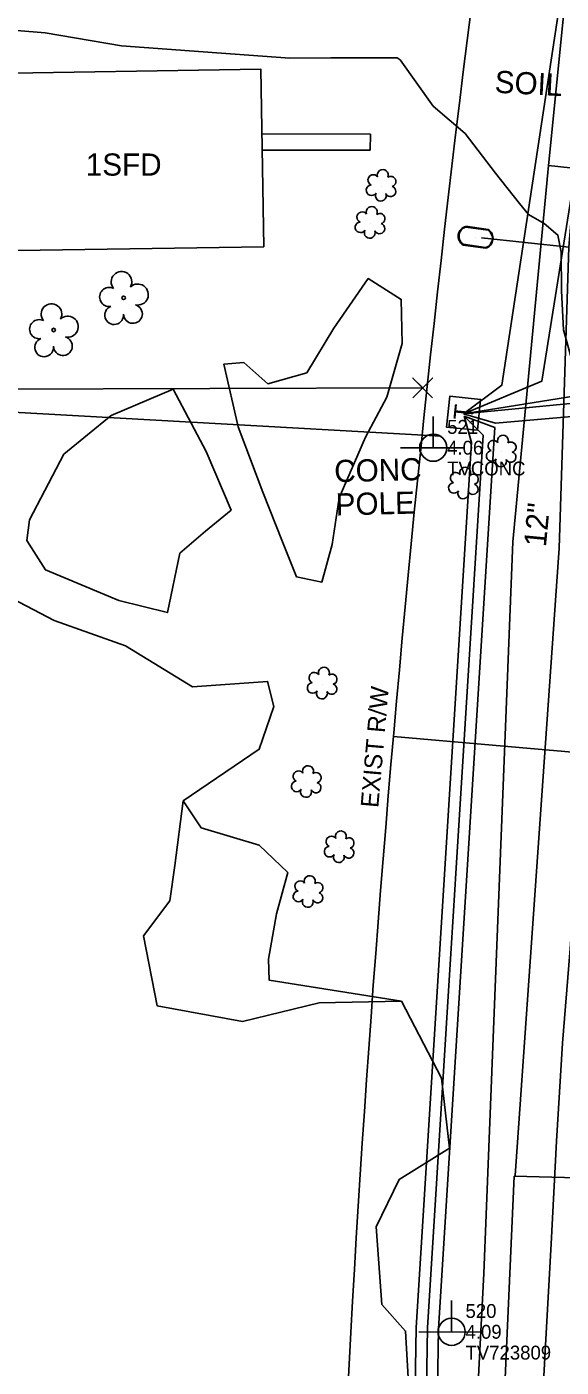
# Model space of a CAD drawing. Extents: x 3040896 to 3051146, y 687568 to 732976.
# Drawn here: x 3049729.2 to 3049825.6, y 689870.9 to 690112.4 of the extents above; entities that cross this region are included whole.
import ezdxf

# ---------------------------------------------------------------- set-up
doc = ezdxf.new("R2010")
doc.units = 0
for name, color, linetype in [('Exist Building', 7, 'Continuous'), ('Exist Building Text', 7, 'Continuous'), ('Exist Other Culture Area Outline', 7, 'Continuous'), ('Exist Property Corner CELL', 7, 'Continuous'), ('Exist Property Line', 7, 'Continuous'), ('Exist Right of Way Line', 7, 'Continuous'), ('Exist Right of Way Line Text', 7, 'Continuous'), ('Exist Right of Way Width CELL', 7, 'Continuous'), ('Exist Roads EOP', 7, 'Continuous'), ('Exist Roads Soil', 7, 'Continuous'), ('Exist Roads Soil Text', 7, 'Continuous'), ('Exist Utilities Power Joint Use Telephone CELL', 7, 'Continuous'), ('Exist Utilities Power Joint Use Telephone Cogo Comment', 7, 'Continuous'), ('Exist Utilities Power Joint Use Telephone Cogo Elevation', 7, 'Continuous'), ('Exist Utilities Power Joint Use Telephone Cogo Number', 7, 'Continuous'), ('Exist Utilities Power Joint Use Telephone Text', 7, 'Continuous'), ('Exist Utilities Telephone Pedestal CELL', 7, 'Continuous'), ('Exist Utilities Telephone UG Cable', 7, 'Continuous'), ('Exist Utilities TV UG Cable', 7, 'Continuous'), ('Exist Utilities Water Meter CELL', 7, 'Continuous'), ('Exist Utilities Water UG Line', 7, 'Continuous'), ('Exist Utilities Water UG Line SUE', 7, 'Continuous'), ('Exist Utilities Water UG Line SUE Text', 7, 'Continuous'), ('Exist Vegetation Hedge Row', 7, 'Continuous'), ('Exist Vegetation Shrub CELL', 7, 'Continuous'), ('Exist Vegetation Tree CELL', 7, 'Continuous'), ('Exist Vegetation Woods Line', 7, 'Continuous')]:
    doc.layers.add(name, color=color, linetype=linetype)

# ---------------------------------------------------------------- blocks, each defined once
blk = doc.blocks.new('EXIST UTILITIES POWER JOINT USE TELEPHONE')
at = {"layer": 'Exist Utilities Power Joint Use Telephone CELL'}
blk.add_line((0, 0), (0, 0), dxfattribs=at)
blk.add_lwpolyline([(-0.1188, 0), (0.108, -0.0008), (0, -0.0004), (0, 0.1125)], dxfattribs=at)
blk.add_circle((0, 0.0001), 0.049, dxfattribs=at)

msp = doc.modelspace()

# ---------------------------------------------------------------- linework, layer by layer
at = {"layer": 'Exist Building'}
msp.add_lwpolyline([(3049771.96, 690072.75), (3049719.53, 690071.93), (3049719.03, 690103.89), (3049771.45, 690104.72)], close=True, dxfattribs=at)
at = {"layer": 'Exist Other Culture Area Outline'}
for points in [[(3049771.64, 690093.07), (3049791.18, 690093.03)], [(3049791.18, 690093.03), (3049791.17, 690090.13)], [(3049771.68, 690090.17), (3049791.17, 690090.13)]]:
    msp.add_lwpolyline(points, dxfattribs=at)
at = {"layer": 'Exist Property Corner CELL'}
msp.add_line((3049800.61, 690047.3), (3049800.61, 690047.3), dxfattribs=at)
msp.add_lwpolyline([(3049798.85, 690045.53), (3049802.37, 690049.08), (3049800.61, 690047.3), (3049798.84, 690049.07), (3049802.38, 690045.54)], dxfattribs=at)
at = {"layer": 'Exist Property Line'}
msp.add_line((3049800.61, 690047.3), (3049578.48, 690046.61), dxfattribs=at)
at = {"layer": 'Exist Right of Way Line'}
msp.add_arc((3053211.67, 689686.05), 3429.35, 171.37561, 177.47386, dxfattribs=at)
at = {"layer": 'Exist Right of Way Width CELL'}
msp.add_line((3049795.34, 689984.5), (3049846.06, 689980.07), dxfattribs=at)
at = {"layer": 'Exist Roads EOP'}
msp.add_lwpolyline([(3049817.87, 689760.88), (3049818.71, 689787.75), (3049819.23, 689805.47), (3049820.32, 689823.65), (3049821.14, 689840.18), (3049821.76, 689856.98), (3049822.8, 689875.91), (3049823.76, 689893.09), (3049824.73, 689911.56), (3049825.82, 689929.25), (3049827.12, 689945.51), (3049828.21, 689959.82), (3049829.64, 689973.82), (3049831.03, 689990.89), (3049832.14, 690002.41), (3049833.57, 690017.09), (3049835.14, 690033.78), (3049836.3, 690046.8), (3049837.91, 690060.77), (3049839.89, 690080.79), (3049841.41, 690094.71), (3049843.34, 690110.09), (3049844.01, 690117.59)], dxfattribs=at)
at = {"layer": 'Exist Roads Soil'}
msp.add_lwpolyline([(3049835.14, 690033.78), (3049832.77, 690041.31), (3049830.5, 690045.4), (3049827.83, 690051.07), (3049826.02, 690057.74), (3049825.64, 690064.8), (3049825.6, 690071.76), (3049825, 690074.84), (3049822.5, 690076.93), (3049819.66, 690078.53), (3049818.09, 690080.51), (3049813.74, 690085.97), (3049808.26, 690093.16), (3049802.51, 690098.07), (3049796.54, 690106.43), (3049795.98, 690106.78), (3049792.69, 690106.81), (3049784.04, 690106.78), (3049776.68, 690106.74), (3049758.59, 690108.03), (3049746.3, 690108.95), (3049732.53, 690111.3), (3049722.97, 690112.07)], dxfattribs=at)
at = {"layer": 'Exist Utilities Telephone Pedestal CELL'}
msp.add_line((3049807.96, 690042.66), (3049807.96, 690042.66), dxfattribs=at)
msp.add_lwpolyline([(3049810.5, 690039.67), (3049811.06, 690045.23), (3049805.49, 690045.8), (3049804.93, 690040.23), (3049810.5, 690039.67)], dxfattribs=at)
at = {"layer": 'Exist Utilities Telephone UG Cable'}
for points in [[(3049807.96, 690042.66), (3049866.08, 690051.97), (3049875.91, 690126.8), (3049889.86, 690222.55), (3049901.28, 690281.37), (3049920.46, 690362.46), (3049941.78, 690432.13), (3049970.63, 690523.76), (3050041.1, 690731.76), (3050122.9, 690978.04), (3050141.1, 690973.41), (3050146.31, 690975.95)], [(3049807.96, 690042.66), (3049822.09, 690048.55), (3049831.18, 690105.41), (3049865.1, 690270.6), (3049906.44, 690438.6), (3049940.53, 690537.69), (3050008.51, 690748.42), (3050002.98, 690756.9)], [(3049807.96, 690042.66), (3049814.88, 690047.78), (3049825.8, 690119.9), (3049838.17, 690200.43), (3049834.32, 690207.14)], [(3049807.96, 690042.66), (3049897.5, 690051.27)], [(3049807.96, 690042.66), (3049813.76, 690040.97), (3049891.76, 690047.73), (3049897.5, 690051.27)], [(3049799.27, 689676.36), (3049795.35, 689680.11), (3049796.52, 689750.94), (3049798.74, 689834.33), (3049799.46, 689878), (3049809.42, 690037.45), (3049808.07, 690042.2)], [(3049799.27, 689676.36), (3049797.36, 689681.07), (3049798.52, 689750.9), (3049800.74, 689834.29), (3049801.45, 689877.92), (3049811.51, 690038.81), (3049808.07, 690042.2)], [(3049799.27, 689676.36), (3049800.52, 689750.85), (3049802.74, 689834.24), (3049803.45, 689877.84), (3049813.6, 690040.18), (3049808.07, 690042.2)]]:
    msp.add_lwpolyline(points, dxfattribs=at)
at = {"layer": 'Exist Utilities TV UG Cable'}
msp.add_lwpolyline([(3049680.65, 690045.49), (3049803.94, 690038.59)], dxfattribs=at)
at = {"layer": 'Exist Utilities Water Meter CELL'}
msp.add_line((3049810.17, 690074.44), (3049810.17, 690074.44), dxfattribs=at)
for points in [[(3049808.37, 690076.28), (3049812.4, 690075.7)], [(3049808.39, 690076.42), (3049812.42, 690075.84)], [(3049811.94, 690072.47), (3049807.88, 690073.05)], [(3049811.96, 690072.61), (3049807.9, 690073.19)]]:
    msp.add_lwpolyline(points, dxfattribs=at)
for centre, radius, start, end in [((3049808.87, 690074.62), 1.86, 105.0479, 237.8493), ((3049808.88, 690074.62), 1.73, 107.1708, 235.6523), ((3049811.44, 690074.26), 1.86, 285.5182, 58.1783), ((3049811.46, 690074.26), 1.73, 286.9971, 56.7427)]:
    msp.add_arc(centre, radius, start, end, dxfattribs=at)
at = {"layer": 'Exist Utilities Water UG Line'}
msp.add_lwpolyline([(3049823.28, 690087.36), (3049830.37, 690158.21), (3049836.71, 690199.43), (3050002.43, 690190.13), (3050124.5, 690190.66)], dxfattribs=at)
at = {"layer": 'Exist Utilities Water UG Line SUE'}
for points in [[(3049817.26, 689905.41), (3049825.23, 690018.43), (3049826.97, 690072.68), (3049828.43, 690090.39)], [(3049811.63, 689887.74), (3049816.89, 690019.58), (3049823.28, 690087.36)], [(3049823.28, 690087.36), (3049842.82, 690085.29), (3049886.62, 690081.47)], [(3049826.97, 690072.68), (3049811.21, 690074.32)], [(3049817.11, 689905.28), (3049814.78, 689852.71), (3049825.46, 689852.94), (3049857.35, 689852.49), (3049880.91, 689852.21)], [(3049817.11, 689905.28), (3049853.33, 689904.33), (3049882.02, 689902.16)], [(3049763.98, 688683.56), (3049764.01, 688692.82), (3049764.93, 688765.77), (3049765.04, 688800.67), (3049768.97, 688869.09), (3049775.01, 688980.05), (3049777.74, 689033.76), (3049778.76, 689104.08), (3049780.89, 689206.11), (3049783.33, 689262.84), (3049786.04, 689305.13), (3049790.05, 689359.35), (3049791, 689437.72), (3049799.1, 689543.5), (3049799.71, 689621.35), (3049805.02, 689720.3), (3049804.55, 689756.69), (3049809.85, 689852.93), (3049811.63, 689887.74)]]:
    msp.add_lwpolyline(points, dxfattribs=at)
at = {"layer": 'Exist Vegetation Hedge Row'}
for points in [[(3049729.75, 690023.55), (3049735.91, 690035.34), (3049744.43, 690042.36), (3049755.61, 690047.09), (3049761.57, 690035.87), (3049766.06, 690025.29), (3049761.44, 690021.49), (3049756.81, 690017.5), (3049754.6, 690006.82), (3049745.85, 690008.99), (3049732.61, 690014.52), (3049729.25, 690019.79), (3049729.75, 690023.55)], [(3049757.41, 689972.88), (3049760.7, 689968.05), (3049771.12, 689964.94), (3049776.32, 689959.99), (3049774.26, 689952.55), (3049772.82, 689944.38), (3049772.92, 689940.61), (3049796.77, 689936.83)]]:
    msp.add_lwpolyline(points, dxfattribs=at)
at = {"layer": 'Exist Vegetation Shrub CELL'}
for p, q in [((3049793.19, 690083.63), (3049793.19, 690083.63)), ((3049791.2, 690076.95), (3049791.2, 690076.95)), ((3049814.85, 690035.76), (3049814.85, 690035.76)), ((3049808.04, 690029.98), (3049808.04, 690029.98)), ((3049782.57, 689993.95), (3049782.57, 689993.95)), ((3049779.7, 689976.2), (3049779.7, 689976.2)), ((3049785.63, 689964.44), (3049785.63, 689964.44)), ((3049780.02, 689956.38), (3049780.02, 689956.38))]:
    msp.add_line(p, q, dxfattribs=at)
for centre, radius, start, end in [((3049791.71, 690084.76), 0.968, 35.8908, 245.4216), ((3049793.42, 690085.67), 0.99, 334.8391, 200.4717), ((3049791.39, 690082.92), 0.955, 95.1099, 327.9534), ((3049794.83, 690082.7), 0.937, 204.9913, 73.4601), ((3049794.86, 690084.5), 0.929, 284.4567, 126.0861), ((3049793.06, 690081.95), 0.984, 151.2797, 21.387), ((3049789.72, 690078.07), 0.968, 35.8908, 245.4216), ((3049791.43, 690078.99), 0.99, 334.8391, 200.4717), ((3049792.87, 690077.81), 0.929, 284.4567, 126.0861), ((3049789.4, 690076.24), 0.955, 95.1099, 327.9534), ((3049792.84, 690076.02), 0.937, 204.9913, 73.4601), ((3049791.07, 690075.26), 0.984, 151.2797, 21.387), ((3049813.37, 690036.88), 0.968, 35.8908, 245.4216), ((3049815.08, 690037.8), 0.99, 334.8391, 200.4717), ((3049816.53, 690036.63), 0.929, 284.4567, 126.0861), ((3049813.05, 690035.05), 0.955, 95.1099, 327.9534), ((3049816.49, 690034.83), 0.937, 204.9913, 73.4601), ((3049808.27, 690032.02), 0.99, 334.8391, 200.4717), ((3049814.73, 690034.07), 0.984, 151.2797, 21.387), ((3049806.24, 690029.28), 0.955, 95.1099, 327.9534), ((3049806.56, 690031.11), 0.968, 35.8908, 245.4216), ((3049809.72, 690030.85), 0.929, 284.4567, 126.0861), ((3049807.91, 690028.3), 0.984, 151.2797, 21.387), ((3049809.68, 690029.05), 0.937, 204.9913, 73.4601), ((3049782.8, 689995.99), 0.99, 334.8391, 200.4717), ((3049780.77, 689993.24), 0.955, 95.1099, 327.9534), ((3049781.09, 689995.07), 0.968, 35.8908, 245.4216), ((3049784.24, 689994.81), 0.929, 284.4567, 126.0861), ((3049782.44, 689992.26), 0.984, 151.2797, 21.387), ((3049784.21, 689993.02), 0.937, 204.9913, 73.4601), ((3049778.22, 689977.33), 0.968, 35.8908, 245.4216), ((3049779.93, 689978.24), 0.99, 334.8391, 200.4717), ((3049781.37, 689977.07), 0.929, 284.4567, 126.0861), ((3049777.9, 689975.5), 0.955, 95.1099, 327.9534), ((3049779.57, 689974.52), 0.984, 151.2797, 21.387), ((3049781.34, 689975.27), 0.937, 204.9913, 73.4601), ((3049785.86, 689966.48), 0.99, 334.8391, 200.4717), ((3049784.15, 689965.57), 0.968, 35.8908, 245.4216), ((3049787.3, 689965.31), 0.929, 284.4567, 126.0861), ((3049783.83, 689963.74), 0.955, 95.1099, 327.9534), ((3049785.5, 689962.76), 0.984, 151.2797, 21.387), ((3049787.27, 689963.51), 0.937, 204.9913, 73.4601), ((3049778.54, 689957.51), 0.968, 35.8908, 245.4216), ((3049780.25, 689958.42), 0.99, 334.8391, 200.4717), ((3049781.69, 689957.25), 0.929, 284.4567, 126.0861), ((3049778.22, 689955.68), 0.955, 95.1099, 327.9534), ((3049781.66, 689955.45), 0.937, 204.9913, 73.4601), ((3049779.89, 689954.7), 0.984, 151.2797, 21.387)]:
    msp.add_arc(centre, radius, start, end, dxfattribs=at)
at = {"layer": 'Exist Vegetation Tree CELL'}
for p, q in [((3049746.7, 690063.54), (3049746.7, 690063.54)), ((3049734.08, 690057.74), (3049734.08, 690057.74))]:
    msp.add_line(p, q, dxfattribs=at)
for centre in [(3049746.7, 690063.54), (3049734.08, 690057.74)]:
    msp.add_circle(centre, 0.326, dxfattribs=at)
for centre, radius, start, end in [((3049746.32, 690066.41), 1.86, 330.1651, 219.7134), ((3049744.1, 690063.69), 1.73, 62.6636, 279.3457), ((3049749.25, 690064.13), 1.9, 257.1011, 134.1999), ((3049733.69, 690060.61), 1.86, 330.1651, 219.7134), ((3049745, 690060.42), 1.69, 111.5671, 6.231), ((3049748.37, 690060.64), 1.7, 181.2822, 74.56), ((3049731.47, 690057.89), 1.73, 62.6636, 279.3457), ((3049736.62, 690058.33), 1.9, 257.1011, 134.1999), ((3049732.37, 690054.62), 1.69, 111.5671, 6.231), ((3049735.75, 690054.84), 1.7, 181.2822, 74.56)]:
    msp.add_arc(centre, radius, start, end, dxfattribs=at)
at = {"layer": 'Exist Vegetation Woods Line'}
for points in [[(3049771.78, 690028.52), (3049767.35, 690040.27), (3049764.76, 690051.58), (3049768.37, 690051.88), (3049772.68, 690048.05), (3049779.7, 690050.05), (3049784.57, 690058.06), (3049790.81, 690067.03), (3049796.75, 690063.26), (3049796.93, 690055.31), (3049794.15, 690045.62), (3049790.32, 690038.45), (3049785.56, 690027.5), (3049784.29, 690019.08), (3049782.44, 690012.32), (3049777.87, 690013.26), (3049775.36, 690019.6), (3049771.78, 690028.52)], [(3049721.49, 690012.03), (3049734.2, 690005.41), (3049747.04, 690000.84), (3049759.14, 689993.47), (3049772.64, 689994.43), (3049773.8, 689989.87), (3049771.14, 689982.19), (3049757.41, 689972.88), (3049755.91, 689961.22), (3049755.03, 689954.87), (3049750.27, 689948.6), (3049752.72, 689935.97), (3049768.14, 689933.17), (3049781.96, 689936.5), (3049796.77, 689936.83), (3049804.03, 689922.94), (3049805.44, 689910.33), (3049796.34, 689904.68), (3049792.22, 689896.17), (3049793.27, 689882.17), (3049797.53, 689877.36), (3049797.98, 689868.98)]]:
    msp.add_lwpolyline(points, dxfattribs=at)

# ---------------------------------------------------------------- block references
at = {"layer": 'Exist Utilities Power Joint Use Telephone CELL', "xscale": 50, "yscale": 50}
for p in [(3049802.52, 690036.53), (3049805.83, 689877.23)]:
    msp.add_blockref('EXIST UTILITIES POWER JOINT USE TELEPHONE', p, dxfattribs=at)

# ---------------------------------------------------------------- texts
at = {"layer": 'Exist Building Text'}
msp.add_text('1SFD', height=4, rotation=0, dxfattribs=at).set_placement((3049739.87, 690085.55))
at = {"layer": 'Exist Right of Way Line Text'}
msp.add_text('EXIST R/W', height=3.2, rotation=85.0193, dxfattribs=at).set_placement((3049792.6, 689971.57))
at = {"layer": 'Exist Roads Soil Text'}
msp.add_text('SOIL', height=4, rotation=357.0627, dxfattribs=at).set_placement((3049813.52, 690100.5))
at = {"layer": 'Exist Utilities Power Joint Use Telephone Cogo Comment'}
for s, p in [('TVCONC', (3049805.02, 690031.53)), ('TV723809', (3049808.33, 689872.23))]:
    msp.add_text(s, height=2.5, dxfattribs=at).set_placement(p)
at = {"layer": 'Exist Utilities Power Joint Use Telephone Cogo Elevation'}
for s, p in [('4.06', (3049805.02, 690035.28)), ('4.09', (3049808.33, 689875.98))]:
    msp.add_text(s, height=2.5, dxfattribs=at).set_placement(p)
at = {"layer": 'Exist Utilities Power Joint Use Telephone Cogo Number'}
for s, p in [('521', (3049805.02, 690039.03)), ('520', (3049808.33, 689879.73))]:
    msp.add_text(s, height=2.5, dxfattribs=at).set_placement(p)
at = {"layer": 'Exist Utilities Power Joint Use Telephone Text'}
for s, p in [('CONC', (3049784.71, 690030.3)), ('POLE', (3049784.97, 690024.3))]:
    msp.add_text(s, height=4, rotation=1.4339, dxfattribs=at).set_placement(p)
at = {"layer": 'Exist Utilities Telephone Pedestal CELL'}
msp.add_text('T', height=3.42, rotation=84.2072, dxfattribs=at).set_placement((3049809.55, 690041.36))
at = {"layer": 'Exist Utilities Water UG Line SUE Text'}
msp.add_text('12"', height=4, rotation=84.6164, dxfattribs=at).set_placement((3049822.82, 690018.55))

doc.saveas('drawing.dxf')
